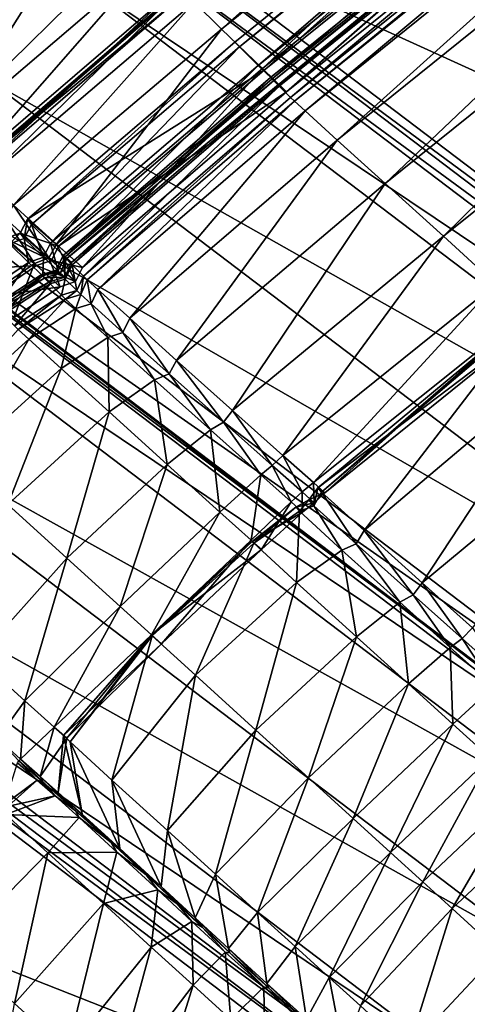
# Model space of a CAD drawing. Header units: millimetres. Extents: x 2387 to 13955, y -4964 to 364.
# Tile 472 of 656: x 6275.36 to 6281.02, y -2854.64 to -2842.18. Entities that reach past the tile are written whole.
import ezdxf

# ---------------------------------------------------------------- set-up
doc = ezdxf.new("R2010")
doc.units = ezdxf.units.MM
doc.header["$MEASUREMENT"] = 0
doc.layers.add('Predefinito', color=7, linetype='Continuous', true_color=0x000000)

msp = doc.modelspace()

# ---------------------------------------------------------------- linework, layer by layer
at = {"layer": 'Predefinito'}
for points in [[(6268.627, -2833.166, 485.843), (6276.259, -2840.677, 440.65), (6273.631, -2842.929, 440.699)], [(6277.911, -2842.297, 427.698), (6277.562, -2841.957, 430.067), (6285.37, -2835.675, 430.056)], [(6285.37, -2835.675, 430.056), (6285.699, -2836.034, 427.674), (6277.911, -2842.297, 427.698)], [(6278.428, -2842.797, 426.894), (6277.911, -2842.297, 427.698), (6285.699, -2836.034, 427.674)], [(6285.699, -2836.034, 427.674), (6286.147, -2836.584, 426.874), (6278.428, -2842.797, 426.894)], [(6278.137, -2842.523, 423.29), (6278.08, -2842.464, 425.707), (6285.865, -2836.197, 425.722)], [(6285.865, -2836.197, 425.722), (6278.08, -2842.464, 425.707), (6278.448, -2842.817, 426.656)], [(6285.865, -2836.197, 425.722), (6285.944, -2836.239, 423.292), (6278.137, -2842.523, 423.29)], [(6278.375, -2842.757, 420.883), (6278.137, -2842.523, 423.29), (6285.944, -2836.239, 423.292)], [(6285.944, -2836.239, 423.292), (6286.176, -2836.476, 420.871), (6278.375, -2842.757, 420.883)], [(6278.448, -2842.817, 426.656), (6286.165, -2836.601, 426.665), (6285.865, -2836.197, 425.722)], [(6278.549, -2842.927, 419.962), (6278.375, -2842.757, 420.883), (6286.176, -2836.476, 420.871)], [(6286.176, -2836.476, 420.871), (6286.335, -2836.655, 419.95), (6278.549, -2842.927, 419.962)], [(6278.734, -2843.092, 426.824), (6278.428, -2842.797, 426.894), (6286.147, -2836.584, 426.874)], [(6286.165, -2836.601, 426.665), (6278.448, -2842.817, 426.656), (6278.734, -2843.092, 426.824)], [(6278.641, -2843.021, 412.574), (6278.528, -2842.909, 417.722), (6286.327, -2836.625, 417.732)], [(6286.327, -2836.625, 417.732), (6278.528, -2842.909, 417.722), (6278.571, -2842.948, 419.576)], [(6278.571, -2842.948, 419.576), (6286.355, -2836.675, 419.581), (6286.327, -2836.625, 417.732)], [(6286.327, -2836.625, 417.732), (6286.445, -2836.733, 412.58), (6278.641, -2843.021, 412.574)], [(6286.147, -2836.584, 426.874), (6286.406, -2836.91, 426.817), (6278.734, -2843.092, 426.824)], [(6278.734, -2843.092, 426.824), (6286.406, -2836.91, 426.817), (6286.165, -2836.601, 426.665)], [(6278.626, -2843.001, 419.776), (6278.549, -2842.927, 419.962), (6286.335, -2836.655, 419.95)], [(6286.355, -2836.675, 419.581), (6278.571, -2842.948, 419.576), (6278.626, -2843.001, 419.776)], [(6286.335, -2836.655, 419.95), (6286.401, -2836.735, 419.772), (6278.626, -2843.001, 419.776)], [(6278.626, -2843.001, 419.776), (6286.401, -2836.735, 419.772), (6286.355, -2836.675, 419.581)], [(6278.784, -2843.163, 360.749), (6278.641, -2843.021, 412.574), (6286.445, -2836.733, 412.58)], [(6286.445, -2836.733, 412.58), (6286.587, -2836.874, 360.75), (6278.784, -2843.163, 360.749)], [(6278.832, -2843.21, 218.865), (6278.784, -2843.163, 360.749), (6286.587, -2836.874, 360.75)], [(6286.587, -2836.874, 360.75), (6286.635, -2836.921, 218.865), (6278.832, -2843.21, 218.865)], [(6286.635, -2836.921, 218.865), (6286.635, -2836.921, 77.86), (6278.832, -2843.21, 77.86)], [(6278.832, -2843.21, 77.86), (6278.832, -2843.21, 218.865), (6286.635, -2836.921, 218.865)], [(6278.968, -2843.333, 25.297), (6278.832, -2843.21, 28.672), (6286.635, -2836.921, 28.67)], [(6286.635, -2836.921, 77.86), (6286.635, -2836.921, 28.67), (6278.832, -2843.21, 28.672)], [(6278.832, -2843.21, 28.672), (6278.832, -2843.21, 77.86), (6286.635, -2836.921, 77.86)], [(6286.635, -2836.921, 28.67), (6286.771, -2837.044, 25.291), (6278.968, -2843.333, 25.297)], [(6279.374, -2843.702, 21.729), (6278.968, -2843.333, 25.297), (6286.771, -2837.044, 25.291)], [(6286.771, -2837.044, 25.291), (6287.179, -2837.415, 21.717), (6279.374, -2843.702, 21.729)], [(6279.981, -2844.252, 18.709), (6279.374, -2843.702, 21.729), (6287.179, -2837.415, 21.717)], [(6287.179, -2837.415, 21.717), (6287.79, -2837.97, 18.688), (6279.981, -2844.252, 18.709)], [(6280.719, -2844.92, 16.976), (6279.981, -2844.252, 18.709), (6287.79, -2837.97, 18.688)], [(6287.79, -2837.97, 18.688), (6288.537, -2838.649, 16.944), (6280.719, -2844.92, 16.976)], [(6281.383, -2845.524, 16.238), (6280.719, -2844.92, 16.976), (6288.537, -2838.649, 16.944)], [(6289.654, -2846.71, 730.443), (6279.752, -2839.063, 775.645), (6276.94, -2840.929, 775.593)], [(6279.752, -2839.063, 775.645), (6289.654, -2846.71, 730.443), (6297.591, -2841.509, 730.455)], [(6274.381, -2843.663, 435.667), (6273.631, -2842.929, 440.699), (6276.259, -2840.677, 440.65)], [(6276.259, -2840.677, 440.65), (6277.011, -2841.415, 435.609), (6274.381, -2843.663, 435.667)], [(6276.224, -2841.741, 775.645), (6275.257, -2841.01, 780.646), (6274.017, -2842.228, 780.667)], [(6286.641, -2848.49, 730.381), (6276.745, -2840.987, 775.558), (6276.659, -2841.17, 775.593)], [(6286.838, -2848.436, 730.406), (6276.94, -2840.929, 775.593), (6276.745, -2840.987, 775.558)], [(6276.745, -2840.987, 775.558), (6286.641, -2848.49, 730.381), (6286.838, -2848.436, 730.406)], [(6276.94, -2840.929, 775.593), (6286.838, -2848.436, 730.406), (6289.654, -2846.71, 730.443)], [(6286.557, -2848.677, 730.406), (6276.659, -2841.17, 775.593), (6276.224, -2841.741, 775.645)], [(6276.659, -2841.17, 775.593), (6286.557, -2848.677, 730.406), (6286.641, -2848.49, 730.381)], [(6274.74, -2844.007, 433.865), (6274.381, -2843.663, 435.667), (6277.011, -2841.415, 435.609)], [(6277.011, -2841.415, 435.609), (6277.362, -2841.759, 433.82), (6274.74, -2844.007, 433.865)], [(6274.017, -2842.228, 780.667), (6274.984, -2842.959, 775.663), (6276.224, -2841.741, 775.645)], [(6274.834, -2844.094, 433.663), (6274.74, -2844.007, 433.865), (6277.362, -2841.759, 433.82)], [(6277.362, -2841.759, 433.82), (6277.449, -2841.843, 433.643), (6274.834, -2844.094, 433.663)], [(6286.127, -2849.252, 730.443), (6276.224, -2841.741, 775.645), (6274.984, -2842.959, 775.663)], [(6276.224, -2841.741, 775.645), (6286.127, -2849.252, 730.443), (6286.557, -2848.677, 730.406)], [(6274.926, -2844.201, 430.099), (6274.765, -2844.043, 432.475), (6277.39, -2841.789, 432.485)], [(6277.405, -2841.802, 433.437), (6277.39, -2841.789, 432.485), (6274.765, -2844.043, 432.475)], [(6274.765, -2844.043, 432.475), (6274.789, -2844.056, 433.431), (6277.405, -2841.802, 433.437)], [(6277.449, -2841.843, 433.643), (6277.405, -2841.802, 433.437), (6274.789, -2844.056, 433.431)], [(6274.789, -2844.056, 433.431), (6274.834, -2844.094, 433.663), (6277.449, -2841.843, 433.643)], [(6277.39, -2841.789, 432.485), (6277.562, -2841.957, 430.067), (6274.926, -2844.201, 430.099)], [(6275.276, -2844.528, 427.769), (6274.926, -2844.201, 430.099), (6277.562, -2841.957, 430.067)], [(6277.562, -2841.957, 430.067), (6277.911, -2842.297, 427.698), (6275.276, -2844.528, 427.769)], [(6275.822, -2845.019, 426.951), (6275.276, -2844.528, 427.769), (6277.911, -2842.297, 427.698)], [(6277.911, -2842.297, 427.698), (6278.428, -2842.797, 426.894), (6275.822, -2845.019, 426.951)], [(6275.504, -2844.77, 423.284), (6275.453, -2844.705, 425.66), (6278.08, -2842.464, 425.707)], [(6278.448, -2842.817, 426.656), (6278.08, -2842.464, 425.707), (6275.453, -2844.705, 425.66)], [(6278.08, -2842.464, 425.707), (6278.137, -2842.523, 423.29), (6275.504, -2844.77, 423.284)], [(6275.746, -2845.007, 420.921), (6275.504, -2844.77, 423.284), (6278.137, -2842.523, 423.29)], [(6278.137, -2842.523, 423.29), (6278.375, -2842.757, 420.883), (6275.746, -2845.007, 420.921)], [(6275.453, -2844.705, 425.66), (6275.848, -2845.047, 426.627), (6278.448, -2842.817, 426.656)], [(6275.929, -2845.178, 419.997), (6275.746, -2845.007, 420.921), (6278.375, -2842.757, 420.883)], [(6276.15, -2845.313, 426.839), (6275.822, -2845.019, 426.951), (6278.428, -2842.797, 426.894)], [(6278.734, -2843.092, 426.824), (6278.448, -2842.817, 426.656), (6275.848, -2845.047, 426.627)], [(6278.375, -2842.757, 420.883), (6278.549, -2842.927, 419.962), (6275.929, -2845.178, 419.997)], [(6278.428, -2842.797, 426.894), (6278.734, -2843.092, 426.824), (6276.15, -2845.313, 426.839)], [(6284.888, -2850.473, 730.455), (6274.984, -2842.959, 775.663), (6273.534, -2843.933, 775.534)], [(6274.984, -2842.959, 775.663), (6284.888, -2850.473, 730.455), (6286.127, -2849.252, 730.443)], [(6276.018, -2845.28, 412.554), (6275.905, -2845.165, 417.692), (6278.528, -2842.909, 417.722)], [(6278.571, -2842.948, 419.576), (6278.528, -2842.909, 417.722), (6275.905, -2845.165, 417.692)], [(6275.905, -2845.165, 417.692), (6275.953, -2845.202, 419.56), (6278.571, -2842.948, 419.576)], [(6276.012, -2845.253, 419.786), (6275.929, -2845.178, 419.997), (6278.549, -2842.927, 419.962)], [(6278.626, -2843.001, 419.776), (6278.571, -2842.948, 419.576), (6275.953, -2845.202, 419.56)], [(6275.953, -2845.202, 419.56), (6276.012, -2845.253, 419.786), (6278.626, -2843.001, 419.776)], [(6278.549, -2842.927, 419.962), (6278.626, -2843.001, 419.776), (6276.012, -2845.253, 419.786)], [(6278.528, -2842.909, 417.722), (6278.641, -2843.021, 412.574), (6276.018, -2845.28, 412.554)], [(6275.848, -2845.047, 426.627), (6276.15, -2845.313, 426.839), (6278.734, -2843.092, 426.824)], [(6276.163, -2845.423, 360.746), (6276.018, -2845.28, 412.554), (6278.641, -2843.021, 412.574)], [(6278.641, -2843.021, 412.574), (6278.784, -2843.163, 360.749), (6276.163, -2845.423, 360.746)], [(6276.211, -2845.471, 218.867), (6276.163, -2845.423, 360.746), (6278.784, -2843.163, 360.749)], [(6278.784, -2843.163, 360.749), (6278.832, -2843.21, 218.865), (6276.211, -2845.471, 218.867)], [(6276.211, -2845.471, 77.862), (6276.211, -2845.471, 218.867), (6278.832, -2843.21, 218.865)], [(6278.832, -2843.21, 218.865), (6278.832, -2843.21, 77.86), (6276.211, -2845.471, 77.862)], [(6276.211, -2845.471, 28.679), (6276.211, -2845.471, 77.862), (6278.832, -2843.21, 77.86)], [(6278.832, -2843.21, 77.86), (6278.832, -2843.21, 28.672), (6276.211, -2845.471, 28.679)], [(6276.345, -2845.592, 25.314), (6276.211, -2845.471, 28.679), (6278.832, -2843.21, 28.672)], [(6278.832, -2843.21, 28.672), (6278.968, -2843.333, 25.297), (6276.345, -2845.592, 25.314)], [(6276.748, -2845.957, 21.767), (6276.345, -2845.592, 25.314), (6278.968, -2843.333, 25.297)], [(6278.968, -2843.333, 25.297), (6279.374, -2843.702, 21.729), (6276.748, -2845.957, 21.767)], [(6281.845, -2850.857, 729.908), (6272.017, -2843.41, 774.891), (6272.426, -2843.812, 775.148)], [(6282.319, -2851.236, 730.091), (6272.465, -2843.767, 775.148), (6272.017, -2843.41, 774.891)], [(6272.017, -2843.41, 774.891), (6281.845, -2850.857, 729.908), (6282.319, -2851.236, 730.091)], [(6277.342, -2846.493, 18.774), (6276.748, -2845.957, 21.767), (6279.374, -2843.702, 21.729)], [(6279.374, -2843.702, 21.729), (6279.981, -2844.252, 18.709), (6277.342, -2846.493, 18.774)], [(6282.279, -2851.28, 730.091), (6272.426, -2843.812, 775.148), (6272.722, -2844.852, 775.534)], [(6272.426, -2843.812, 775.148), (6282.279, -2851.28, 730.091), (6281.845, -2850.857, 729.908)], [(6272.465, -2843.767, 775.148), (6282.319, -2851.236, 730.091), (6283.425, -2851.435, 730.364)], [(6283.425, -2851.435, 730.364), (6273.534, -2843.933, 775.534), (6272.465, -2843.767, 775.148)], [(6273.534, -2843.933, 775.534), (6283.425, -2851.435, 730.364), (6284.888, -2850.473, 730.455)], [(6278.05, -2847.126, 17.072), (6277.342, -2846.493, 18.774), (6279.981, -2844.252, 18.709)], [(6279.981, -2844.252, 18.709), (6280.719, -2844.92, 16.976), (6278.05, -2847.126, 17.072)], [(6275.726, -2845.193, 426.989), (6275.176, -2844.696, 427.817), (6275.276, -2844.528, 427.769)], [(6275.276, -2844.528, 427.769), (6275.822, -2845.019, 426.951), (6275.726, -2845.193, 426.989)], [(6275.541, -2845.264, 426.951), (6274.996, -2844.772, 427.769), (6275.176, -2844.696, 427.817)], [(6275.176, -2844.696, 427.817), (6275.726, -2845.193, 426.989), (6275.541, -2845.264, 426.951)], [(6275.41, -2844.946, 423.279), (6275.36, -2844.88, 425.63), (6275.453, -2844.705, 425.66)], [(6275.848, -2845.047, 426.627), (6275.453, -2844.705, 425.66), (6275.36, -2844.88, 425.63)], [(6275.453, -2844.705, 425.66), (6275.504, -2844.77, 423.284), (6275.41, -2844.946, 423.279)], [(6282.613, -2852.354, 730.364), (6272.722, -2844.852, 775.534), (6271.934, -2846.411, 775.663)], [(6272.722, -2844.852, 775.534), (6282.613, -2852.354, 730.364), (6282.279, -2851.28, 730.091)], [(6274.996, -2844.772, 427.769), (6275.541, -2845.264, 426.951), (6274.96, -2845.666, 426.894)], [(6275.655, -2845.185, 420.946), (6275.41, -2844.946, 423.279), (6275.504, -2844.77, 423.284)], [(6275.504, -2844.77, 423.284), (6275.746, -2845.007, 420.921), (6275.655, -2845.185, 420.946)], [(6275.568, -2845.291, 426.627), (6275.173, -2844.949, 425.66), (6274.59, -2845.349, 425.707)], [(6275.224, -2845.014, 423.284), (6275.173, -2844.949, 425.66), (6275.36, -2844.88, 425.63)], [(6275.757, -2845.226, 426.607), (6275.36, -2844.88, 425.63), (6275.173, -2844.949, 425.66)], [(6275.173, -2844.949, 425.66), (6275.568, -2845.291, 426.627), (6275.757, -2845.226, 426.607)], [(6275.36, -2844.88, 425.63), (6275.41, -2844.946, 423.279), (6275.224, -2845.014, 423.284)], [(6275.467, -2845.25, 420.921), (6275.224, -2845.014, 423.284), (6275.41, -2844.946, 423.279)], [(6275.36, -2844.88, 425.63), (6275.757, -2845.226, 426.607), (6275.848, -2845.047, 426.627)], [(6275.41, -2844.946, 423.279), (6275.655, -2845.185, 420.946), (6275.467, -2845.25, 420.921)], [(6278.688, -2847.695, 16.345), (6278.05, -2847.126, 17.072), (6280.719, -2844.92, 16.976)], [(6280.719, -2844.92, 16.976), (6281.383, -2845.524, 16.238), (6278.688, -2847.695, 16.345)], [(6275.224, -2845.014, 423.284), (6275.467, -2845.25, 420.921), (6274.88, -2845.647, 420.883)], [(6275.841, -2845.359, 420.021), (6275.655, -2845.185, 420.946), (6275.746, -2845.007, 420.921)], [(6276.06, -2845.494, 426.848), (6275.726, -2845.193, 426.989), (6275.822, -2845.019, 426.951)], [(6275.746, -2845.007, 420.921), (6275.929, -2845.178, 419.997), (6275.841, -2845.359, 420.021)], [(6276.15, -2845.313, 426.839), (6275.848, -2845.047, 426.627), (6275.757, -2845.226, 426.607)], [(6275.822, -2845.019, 426.951), (6276.15, -2845.313, 426.839), (6276.06, -2845.494, 426.848)], [(6275.649, -2845.421, 419.997), (6275.467, -2845.25, 420.921), (6275.655, -2845.185, 420.946)], [(6275.869, -2845.558, 426.839), (6275.541, -2845.264, 426.951), (6275.726, -2845.193, 426.989)], [(6276.06, -2845.494, 426.848), (6275.757, -2845.226, 426.607), (6275.568, -2845.291, 426.627)], [(6275.655, -2845.185, 420.946), (6275.841, -2845.359, 420.021), (6275.649, -2845.421, 419.997)], [(6275.726, -2845.193, 426.989), (6276.06, -2845.494, 426.848), (6275.869, -2845.558, 426.839)], [(6275.757, -2845.226, 426.607), (6276.06, -2845.494, 426.848), (6276.15, -2845.313, 426.839)], [(6275.932, -2845.463, 412.541), (6275.818, -2845.347, 417.671), (6275.905, -2845.165, 417.692)], [(6275.953, -2845.202, 419.56), (6275.905, -2845.165, 417.692), (6275.818, -2845.347, 417.671)], [(6275.818, -2845.347, 417.671), (6275.867, -2845.385, 419.549), (6275.953, -2845.202, 419.56)], [(6275.925, -2845.436, 419.793), (6275.841, -2845.359, 420.021), (6275.929, -2845.178, 419.997)], [(6276.012, -2845.253, 419.786), (6275.953, -2845.202, 419.56), (6275.867, -2845.385, 419.549)], [(6275.905, -2845.165, 417.692), (6276.018, -2845.28, 412.554), (6275.932, -2845.463, 412.541)], [(6275.929, -2845.178, 419.997), (6276.012, -2845.253, 419.786), (6275.925, -2845.436, 419.793)], [(6274.59, -2845.349, 425.707), (6274.98, -2845.686, 426.657), (6275.568, -2845.291, 426.627)], [(6275.059, -2845.813, 419.962), (6274.88, -2845.647, 420.883), (6275.467, -2845.25, 420.921)], [(6275.279, -2845.95, 426.824), (6274.96, -2845.666, 426.894), (6275.541, -2845.264, 426.951)], [(6275.869, -2845.558, 426.839), (6275.568, -2845.291, 426.627), (6274.98, -2845.686, 426.657)], [(6275.467, -2845.25, 420.921), (6275.649, -2845.421, 419.997), (6275.059, -2845.813, 419.962)], [(6275.541, -2845.264, 426.951), (6275.869, -2845.558, 426.839), (6275.279, -2845.95, 426.824)], [(6275.568, -2845.291, 426.627), (6275.869, -2845.558, 426.839), (6276.06, -2845.494, 426.848)], [(6275.739, -2845.523, 412.554), (6275.626, -2845.408, 417.692), (6275.818, -2845.347, 417.671)], [(6275.867, -2845.385, 419.549), (6275.818, -2845.347, 417.671), (6275.626, -2845.408, 417.692)], [(6275.732, -2845.497, 419.786), (6275.649, -2845.421, 419.997), (6275.841, -2845.359, 420.021)], [(6275.841, -2845.359, 420.021), (6275.925, -2845.436, 419.793), (6275.732, -2845.497, 419.786)], [(6275.818, -2845.347, 417.671), (6275.932, -2845.463, 412.541), (6275.739, -2845.523, 412.554)], [(6275.867, -2845.385, 419.549), (6275.925, -2845.436, 419.793), (6276.012, -2845.253, 419.786)], [(6276.078, -2845.607, 360.744), (6275.932, -2845.463, 412.541), (6276.018, -2845.28, 412.554)], [(6276.018, -2845.28, 412.554), (6276.163, -2845.423, 360.746), (6276.078, -2845.607, 360.744)], [(6275.146, -2845.911, 412.574), (6275.034, -2845.798, 417.722), (6275.626, -2845.408, 417.692)], [(6275.674, -2845.446, 419.56), (6275.626, -2845.408, 417.692), (6275.034, -2845.798, 417.722)], [(6275.034, -2845.798, 417.722), (6275.08, -2845.834, 419.576), (6275.674, -2845.446, 419.56)], [(6275.138, -2845.884, 419.776), (6275.059, -2845.813, 419.962), (6275.649, -2845.421, 419.997)], [(6275.732, -2845.497, 419.786), (6275.674, -2845.446, 419.56), (6275.08, -2845.834, 419.576)], [(6275.08, -2845.834, 419.576), (6275.138, -2845.884, 419.776), (6275.732, -2845.497, 419.786)], [(6275.649, -2845.421, 419.997), (6275.732, -2845.497, 419.786), (6275.138, -2845.884, 419.776)], [(6275.626, -2845.408, 417.692), (6275.739, -2845.523, 412.554), (6275.146, -2845.911, 412.574)], [(6275.626, -2845.408, 417.692), (6275.674, -2845.446, 419.56), (6275.867, -2845.385, 419.549)], [(6275.925, -2845.436, 419.793), (6275.867, -2845.385, 419.549), (6275.674, -2845.446, 419.56)], [(6275.674, -2845.446, 419.56), (6275.732, -2845.497, 419.786), (6275.925, -2845.436, 419.793)], [(6275.884, -2845.666, 360.746), (6275.739, -2845.523, 412.554), (6275.932, -2845.463, 412.541)], [(6275.932, -2845.463, 412.541), (6276.078, -2845.607, 360.744), (6275.884, -2845.666, 360.746)], [(6276.127, -2845.656, 218.868), (6276.078, -2845.607, 360.744), (6276.163, -2845.423, 360.746)], [(6276.163, -2845.423, 360.746), (6276.211, -2845.471, 218.867), (6276.127, -2845.656, 218.868)], [(6276.211, -2845.471, 218.867), (6276.211, -2845.471, 77.862), (6276.127, -2845.656, 77.864)], [(6276.127, -2845.656, 77.864), (6276.127, -2845.656, 218.868), (6276.211, -2845.471, 218.867)], [(6276.26, -2845.776, 25.326), (6276.127, -2845.655, 28.683), (6276.211, -2845.471, 28.679)], [(6276.211, -2845.471, 77.862), (6276.211, -2845.471, 28.679), (6276.127, -2845.655, 28.683)], [(6276.127, -2845.655, 28.683), (6276.127, -2845.656, 77.864), (6276.211, -2845.471, 77.862)], [(6276.211, -2845.471, 28.679), (6276.345, -2845.592, 25.314), (6276.26, -2845.776, 25.326)], [(6274.98, -2845.686, 426.657), (6275.279, -2845.95, 426.824), (6275.869, -2845.558, 426.839)], [(6275.289, -2846.053, 360.749), (6275.146, -2845.911, 412.574), (6275.739, -2845.523, 412.554)], [(6275.739, -2845.523, 412.554), (6275.884, -2845.666, 360.746), (6275.289, -2846.053, 360.749)], [(6275.933, -2845.714, 218.867), (6275.884, -2845.666, 360.746), (6276.078, -2845.607, 360.744)], [(6276.078, -2845.607, 360.744), (6276.127, -2845.656, 218.868), (6275.933, -2845.714, 218.867)], [(6276.66, -2846.138, 21.791), (6276.26, -2845.776, 25.326), (6276.345, -2845.592, 25.314)], [(6276.345, -2845.592, 25.314), (6276.748, -2845.957, 21.767), (6276.66, -2846.138, 21.791)], [(6279.073, -2848.037, 16.271), (6278.688, -2847.695, 16.345), (6281.383, -2845.524, 16.238)], [(6281.383, -2845.524, 16.238), (6281.768, -2845.885, 16.204), (6279.073, -2848.037, 16.271)], [(6275.337, -2846.1, 218.865), (6275.289, -2846.053, 360.749), (6275.884, -2845.666, 360.746)], [(6275.884, -2845.666, 360.746), (6275.933, -2845.714, 218.867), (6275.337, -2846.1, 218.865)], [(6275.472, -2846.223, 25.297), (6275.337, -2846.1, 28.672), (6275.933, -2845.714, 28.679)], [(6275.933, -2845.714, 77.862), (6275.933, -2845.714, 28.679), (6275.337, -2846.1, 28.672)], [(6275.337, -2846.1, 28.672), (6275.337, -2846.1, 77.86), (6275.933, -2845.714, 77.862)], [(6275.933, -2845.714, 218.867), (6275.933, -2845.714, 77.862), (6275.337, -2846.1, 77.86)], [(6275.337, -2846.1, 77.86), (6275.337, -2846.1, 218.865), (6275.933, -2845.714, 218.867)], [(6275.933, -2845.714, 28.679), (6276.067, -2845.835, 25.314), (6275.472, -2846.223, 25.297)], [(6276.127, -2845.656, 77.864), (6276.127, -2845.655, 28.683), (6275.933, -2845.714, 28.679)], [(6276.067, -2845.835, 25.314), (6275.933, -2845.714, 28.679), (6276.127, -2845.655, 28.683)], [(6275.933, -2845.714, 28.679), (6275.933, -2845.714, 77.862), (6276.127, -2845.656, 77.864)], [(6275.933, -2845.714, 77.862), (6275.933, -2845.714, 218.867), (6276.127, -2845.656, 218.868)], [(6276.127, -2845.656, 218.868), (6276.127, -2845.656, 77.864), (6275.933, -2845.714, 77.862)], [(6276.127, -2845.655, 28.683), (6276.26, -2845.776, 25.326), (6276.067, -2845.835, 25.314)], [(6275.879, -2846.592, 21.729), (6275.472, -2846.223, 25.297), (6276.067, -2845.835, 25.314)], [(6276.067, -2845.835, 25.314), (6276.469, -2846.2, 21.767), (6275.879, -2846.592, 21.729)], [(6276.469, -2846.2, 21.767), (6276.067, -2845.835, 25.314), (6276.26, -2845.776, 25.326)], [(6276.26, -2845.776, 25.326), (6276.66, -2846.138, 21.791), (6276.469, -2846.2, 21.767)], [(6277.245, -2846.663, 18.816), (6276.66, -2846.138, 21.791), (6276.748, -2845.957, 21.767)], [(6276.748, -2845.957, 21.767), (6277.342, -2846.493, 18.774), (6277.245, -2846.663, 18.816)], [(6279.216, -2848.168, 16.376), (6279.073, -2848.037, 16.271), (6281.768, -2845.885, 16.204)], [(6281.895, -2846.009, 16.358), (6281.783, -2845.902, 16.182), (6279.13, -2848.103, 16.183)], [(6279.176, -2848.157, 15.671), (6279.13, -2848.103, 16.183), (6281.783, -2845.902, 16.182)], [(6281.783, -2845.902, 16.182), (6281.81, -2845.917, 15.657), (6279.176, -2848.157, 15.671)], [(6279.714, -2848.646, 14.817), (6279.176, -2848.157, 15.671), (6281.81, -2845.917, 15.657)], [(6281.768, -2845.885, 16.204), (6281.895, -2846.009, 16.358), (6279.216, -2848.168, 16.376)], [(6281.81, -2845.917, 15.657), (6282.358, -2846.411, 14.76), (6279.714, -2848.646, 14.817)], [(6275.337, -2846.1, 28.672), (6275.472, -2846.223, 25.297), (6274.184, -2847.388, 25.291)], [(6279.13, -2848.103, 16.183), (6279.216, -2848.168, 16.376), (6281.895, -2846.009, 16.358)], [(6274.591, -2847.759, 21.717), (6274.184, -2847.388, 25.291), (6275.472, -2846.223, 25.297)], [(6275.472, -2846.223, 25.297), (6275.879, -2846.592, 21.729), (6274.591, -2847.759, 21.717)], [(6276.486, -2847.142, 18.709), (6275.879, -2846.592, 21.729), (6276.469, -2846.2, 21.767)], [(6277.063, -2846.736, 18.774), (6276.469, -2846.2, 21.767), (6276.66, -2846.138, 21.791)], [(6276.469, -2846.2, 21.767), (6277.063, -2846.736, 18.774), (6276.486, -2847.142, 18.709)], [(6276.66, -2846.138, 21.791), (6277.245, -2846.663, 18.816), (6277.063, -2846.736, 18.774)], [(6281.838, -2853.925, 730.456), (6271.934, -2846.411, 775.663), (6270.878, -2847.792, 775.645)], [(6271.934, -2846.411, 775.663), (6281.838, -2853.925, 730.456), (6282.613, -2852.354, 730.364)], [(6277.933, -2847.274, 17.137), (6277.245, -2846.663, 18.816), (6277.342, -2846.493, 18.774)], [(6277.342, -2846.493, 18.774), (6278.05, -2847.126, 17.072), (6277.933, -2847.274, 17.137)], [(6280.45, -2849.307, 14.011), (6279.714, -2848.646, 14.817), (6282.358, -2846.411, 14.76)], [(6282.358, -2846.411, 14.76), (6283.115, -2847.096, 13.908), (6280.45, -2849.307, 14.011)], [(6275.203, -2848.315, 18.688), (6274.591, -2847.759, 21.717), (6275.879, -2846.592, 21.729)], [(6275.879, -2846.592, 21.729), (6276.486, -2847.142, 18.709), (6275.203, -2848.315, 18.688)], [(6277.223, -2847.81, 16.976), (6276.486, -2847.142, 18.709), (6277.063, -2846.736, 18.774)], [(6277.771, -2847.37, 17.072), (6277.063, -2846.736, 18.774), (6277.245, -2846.663, 18.816)], [(6277.063, -2846.736, 18.774), (6277.771, -2847.37, 17.072), (6277.223, -2847.81, 16.976)], [(6277.245, -2846.663, 18.816), (6277.933, -2847.274, 17.137), (6277.771, -2847.37, 17.072)], [(6281.086, -2849.878, 13.638), (6280.45, -2849.307, 14.011), (6283.115, -2847.096, 13.908)], [(6275.95, -2848.994, 16.944), (6275.203, -2848.315, 18.688), (6276.486, -2847.142, 18.709)], [(6276.486, -2847.142, 18.709), (6277.223, -2847.81, 16.976), (6275.95, -2848.994, 16.944)], [(6278.552, -2847.822, 16.415), (6277.933, -2847.274, 17.137), (6278.05, -2847.126, 17.072)], [(6278.05, -2847.126, 17.072), (6278.688, -2847.695, 16.345), (6278.552, -2847.822, 16.415)], [(6278.408, -2847.939, 16.345), (6277.771, -2847.37, 17.072), (6277.933, -2847.274, 17.137)], [(6277.933, -2847.274, 17.137), (6278.552, -2847.822, 16.415), (6278.408, -2847.939, 16.345)], [(6277.889, -2848.412, 16.238), (6277.223, -2847.81, 16.976), (6277.771, -2847.37, 17.072)], [(6277.771, -2847.37, 17.072), (6278.408, -2847.939, 16.345), (6277.889, -2848.412, 16.238)], [(6278.93, -2848.156, 16.315), (6278.552, -2847.822, 16.415), (6278.688, -2847.695, 16.345)], [(6278.688, -2847.695, 16.345), (6279.073, -2848.037, 16.271), (6278.93, -2848.156, 16.315)], [(6280.78, -2855.304, 730.443), (6270.878, -2847.792, 775.645), (6270.365, -2848.294, 775.592)], [(6270.878, -2847.792, 775.645), (6280.78, -2855.304, 730.443), (6281.838, -2853.925, 730.456)], [(6276.626, -2849.607, 16.203), (6275.95, -2848.994, 16.944), (6277.223, -2847.81, 16.976)], [(6277.223, -2847.81, 16.976), (6277.889, -2848.412, 16.238), (6276.626, -2849.607, 16.203)], [(6278.793, -2848.281, 16.271), (6278.408, -2847.939, 16.345), (6278.552, -2847.822, 16.415)], [(6278.552, -2847.822, 16.415), (6278.93, -2848.156, 16.315), (6278.793, -2848.281, 16.271)], [(6278.283, -2848.765, 16.206), (6277.889, -2848.412, 16.238), (6278.408, -2847.939, 16.345)], [(6278.408, -2847.939, 16.345), (6278.793, -2848.281, 16.271), (6278.283, -2848.765, 16.206)], [(6279.081, -2848.295, 16.387), (6278.93, -2848.156, 16.315), (6279.073, -2848.037, 16.271)], [(6279.08, -2848.33, 15.68), (6279.016, -2848.255, 16.183), (6279.13, -2848.103, 16.183)], [(6279.216, -2848.168, 16.376), (6279.13, -2848.103, 16.183), (6279.016, -2848.255, 16.183)], [(6279.073, -2848.037, 16.271), (6279.216, -2848.168, 16.376), (6279.081, -2848.295, 16.387)], [(6279.13, -2848.103, 16.183), (6279.176, -2848.157, 15.671), (6279.08, -2848.33, 15.68)], [(6278.936, -2848.411, 16.376), (6278.793, -2848.281, 16.271), (6278.93, -2848.156, 16.315)], [(6278.93, -2848.156, 16.315), (6279.081, -2848.295, 16.387), (6278.936, -2848.411, 16.376)], [(6279.016, -2848.255, 16.183), (6279.081, -2848.295, 16.387), (6279.216, -2848.168, 16.376)], [(6279.614, -2848.814, 14.856), (6279.08, -2848.33, 15.68), (6279.176, -2848.157, 15.671)], [(6279.176, -2848.157, 15.671), (6279.714, -2848.646, 14.817), (6279.614, -2848.814, 14.856)], [(6280.262, -2855.802, 730.405), (6270.365, -2848.294, 775.592), (6270.194, -2848.402, 775.557)], [(6270.365, -2848.294, 775.592), (6280.262, -2855.802, 730.405), (6280.78, -2855.304, 730.443)], [(6275.203, -2848.315, 18.688), (6275.95, -2848.994, 16.944), (6274.823, -2850.258, 17.178)], [(6278.416, -2848.883, 16.36), (6278.283, -2848.765, 16.206), (6278.793, -2848.281, 16.271)], [(6278.317, -2848.806, 15.657), (6278.298, -2848.782, 16.184), (6278.85, -2848.347, 16.183)], [(6278.936, -2848.411, 16.376), (6278.85, -2848.347, 16.183), (6278.298, -2848.782, 16.184)], [(6278.85, -2848.347, 16.183), (6278.896, -2848.401, 15.671), (6278.317, -2848.806, 15.657)], [(6278.793, -2848.281, 16.271), (6278.936, -2848.411, 16.376), (6278.416, -2848.883, 16.36)], [(6279.081, -2848.295, 16.387), (6279.016, -2848.255, 16.183), (6278.85, -2848.347, 16.183)], [(6278.896, -2848.401, 15.671), (6278.85, -2848.347, 16.183), (6279.016, -2848.255, 16.183)], [(6278.85, -2848.347, 16.183), (6278.936, -2848.411, 16.376), (6279.081, -2848.295, 16.387)], [(6279.016, -2848.255, 16.183), (6279.08, -2848.33, 15.68), (6278.896, -2848.401, 15.671)], [(6279.434, -2848.891, 14.817), (6278.896, -2848.401, 15.671), (6279.08, -2848.33, 15.68)], [(6279.08, -2848.33, 15.68), (6279.614, -2848.814, 14.856), (6279.434, -2848.891, 14.817)], [(6280.087, -2855.908, 730.38), (6270.194, -2848.402, 775.557), (6270.161, -2848.602, 775.592)], [(6270.194, -2848.402, 775.557), (6280.087, -2855.908, 730.38), (6280.262, -2855.802, 730.405)], [(6277.023, -2849.963, 16.184), (6276.626, -2849.607, 16.203), (6277.889, -2848.412, 16.238)], [(6277.889, -2848.412, 16.238), (6278.283, -2848.765, 16.206), (6277.023, -2849.963, 16.184)], [(6278.298, -2848.782, 16.184), (6278.416, -2848.883, 16.36), (6278.936, -2848.411, 16.376)], [(6278.861, -2849.302, 14.76), (6278.317, -2848.806, 15.657), (6278.896, -2848.401, 15.671)], [(6278.896, -2848.401, 15.671), (6279.434, -2848.891, 14.817), (6278.861, -2849.302, 14.76)], [(6280.058, -2856.111, 730.405), (6270.161, -2848.602, 775.592), (6268.707, -2851.64, 775.645)], [(6270.161, -2848.602, 775.592), (6280.058, -2856.111, 730.405), (6280.087, -2855.908, 730.38)], [(6280.334, -2849.458, 14.079), (6279.614, -2848.814, 14.856), (6279.714, -2848.646, 14.817)], [(6279.714, -2848.646, 14.817), (6280.45, -2849.307, 14.011), (6280.334, -2849.458, 14.079)], [(6277.152, -2850.077, 16.355), (6277.023, -2849.963, 16.184), (6278.283, -2848.765, 16.206)], [(6278.416, -2848.883, 16.36), (6278.298, -2848.782, 16.184), (6277.023, -2849.963, 16.184)], [(6277.033, -2849.977, 15.652), (6277.023, -2849.963, 16.184), (6278.298, -2848.782, 16.184)], [(6278.298, -2848.782, 16.184), (6278.317, -2848.806, 15.657), (6277.033, -2849.977, 15.652)], [(6277.58, -2850.476, 14.741), (6277.033, -2849.977, 15.652), (6278.317, -2848.806, 15.657)], [(6278.283, -2848.765, 16.206), (6278.416, -2848.883, 16.36), (6277.152, -2850.077, 16.355)], [(6278.317, -2848.806, 15.657), (6278.861, -2849.302, 14.76), (6277.58, -2850.476, 14.741)], [(6280.169, -2849.552, 14.011), (6279.434, -2848.891, 14.817), (6279.614, -2848.814, 14.856)], [(6279.614, -2848.814, 14.856), (6280.334, -2849.458, 14.079), (6280.169, -2849.552, 14.011)], [(6277.023, -2849.963, 16.184), (6277.152, -2850.077, 16.355), (6278.416, -2848.883, 16.36)], [(6279.619, -2849.989, 13.908), (6278.861, -2849.302, 14.76), (6279.434, -2848.891, 14.817)], [(6279.434, -2848.891, 14.817), (6280.169, -2849.552, 14.011), (6279.619, -2849.989, 13.908)], [(6275.42, -2850.801, 16.46), (6274.823, -2850.258, 17.178), (6275.95, -2848.994, 16.944)], [(6275.95, -2848.994, 16.944), (6276.626, -2849.607, 16.203), (6275.42, -2850.801, 16.46)], [(6278.345, -2851.171, 13.873), (6277.58, -2850.476, 14.741), (6278.861, -2849.302, 14.76)], [(6278.861, -2849.302, 14.76), (6279.619, -2849.989, 13.908), (6278.345, -2851.171, 13.873)], [(6280.956, -2850.013, 13.72), (6280.334, -2849.458, 14.079), (6280.45, -2849.307, 14.011)], [(6280.45, -2849.307, 14.011), (6281.086, -2849.878, 13.638), (6280.956, -2850.013, 13.72)], [(6280.806, -2850.123, 13.638), (6280.169, -2849.552, 14.011), (6280.334, -2849.458, 14.079)], [(6280.334, -2849.458, 14.079), (6280.956, -2850.013, 13.72), (6280.806, -2850.123, 13.638)], [(6275.791, -2851.134, 16.344), (6275.42, -2850.801, 16.46), (6276.626, -2849.607, 16.203)], [(6276.626, -2849.607, 16.203), (6277.023, -2849.963, 16.184), (6275.791, -2851.134, 16.344)], [(6280.276, -2850.584, 13.515), (6279.619, -2849.989, 13.908), (6280.169, -2849.552, 14.011)], [(6280.169, -2849.552, 14.011), (6280.806, -2850.123, 13.638), (6280.276, -2850.584, 13.515)], [(6275.95, -2851.274, 16.396), (6275.791, -2851.134, 16.344), (6277.023, -2849.963, 16.184)], [(6275.994, -2851.319, 15.687), (6275.91, -2851.239, 16.184), (6277.023, -2849.963, 16.184)], [(6277.152, -2850.077, 16.355), (6277.023, -2849.963, 16.184), (6275.91, -2851.239, 16.184)], [(6277.023, -2849.963, 16.184), (6277.152, -2850.077, 16.355), (6275.95, -2851.274, 16.396)], [(6277.023, -2849.963, 16.184), (6277.033, -2849.977, 15.652), (6275.994, -2851.319, 15.687)], [(6276.523, -2851.802, 14.881), (6275.994, -2851.319, 15.687), (6277.033, -2849.977, 15.652)], [(6277.033, -2849.977, 15.652), (6277.58, -2850.476, 14.741), (6276.523, -2851.802, 14.881)], [(6281.497, -2850.497, 13.637), (6280.956, -2850.013, 13.72), (6281.086, -2849.878, 13.638)], [(6275.91, -2851.239, 16.184), (6275.95, -2851.274, 16.396), (6277.152, -2850.077, 16.355)], [(6279.01, -2851.775, 13.473), (6278.345, -2851.171, 13.873), (6279.619, -2849.989, 13.908)], [(6279.619, -2849.989, 13.908), (6280.276, -2850.584, 13.515), (6279.01, -2851.775, 13.473)], [(6281.355, -2850.617, 13.551), (6280.806, -2850.123, 13.638), (6280.956, -2850.013, 13.72)], [(6280.956, -2850.013, 13.72), (6281.497, -2850.497, 13.637), (6281.355, -2850.617, 13.551)], [(6280.838, -2851.094, 13.422), (6280.276, -2850.584, 13.515), (6280.806, -2850.123, 13.638)], [(6280.806, -2850.123, 13.638), (6281.355, -2850.617, 13.551), (6280.838, -2851.094, 13.422)], [(6274.823, -2850.258, 17.178), (6275.42, -2850.801, 16.46), (6275.075, -2851.276, 17.232)], [(6277.227, -2852.443, 14.123), (6276.523, -2851.802, 14.881), (6277.58, -2850.476, 14.741)], [(6277.58, -2850.476, 14.741), (6278.345, -2851.171, 13.873), (6277.227, -2852.443, 14.123)], [(6279.577, -2852.29, 13.379), (6279.01, -2851.775, 13.473), (6280.276, -2850.584, 13.515)], [(6280.276, -2850.584, 13.515), (6280.838, -2851.094, 13.422), (6279.577, -2852.29, 13.379)], [(6281.311, -2851.523, 13.471), (6280.838, -2851.094, 13.422), (6281.355, -2850.617, 13.551)], [(6275.367, -2851.539, 16.82), (6275.075, -2851.276, 17.232), (6275.42, -2850.801, 16.46)], [(6275.42, -2850.801, 16.46), (6275.791, -2851.134, 16.344), (6275.367, -2851.539, 16.82)], [(6280.049, -2852.719, 13.427), (6279.577, -2852.29, 13.379), (6280.838, -2851.094, 13.422)], [(6280.838, -2851.094, 13.422), (6281.311, -2851.523, 13.471), (6280.049, -2852.719, 13.427)], [(6275.614, -2851.757, 16.515), (6275.367, -2851.539, 16.82), (6275.791, -2851.134, 16.344)], [(6275.791, -2851.134, 16.344), (6275.95, -2851.274, 16.396), (6275.614, -2851.757, 16.515)], [(6277.834, -2852.996, 13.772), (6277.227, -2852.443, 14.123), (6278.345, -2851.171, 13.873)], [(6278.345, -2851.171, 13.873), (6279.01, -2851.775, 13.473), (6277.834, -2852.996, 13.772)], [(6275.075, -2851.276, 17.232), (6275.367, -2851.539, 16.82), (6275.346, -2851.561, 17.138)], [(6275.842, -2851.959, 16.184), (6275.614, -2851.757, 16.515), (6275.95, -2851.274, 16.396)], [(6275.95, -2851.274, 16.396), (6275.91, -2851.239, 16.184), (6275.842, -2851.959, 16.184)], [(6276.147, -2852.233, 15.791), (6275.842, -2851.959, 16.184), (6275.91, -2851.239, 16.184)], [(6275.91, -2851.239, 16.184), (6275.994, -2851.319, 15.687), (6276.147, -2852.233, 15.791)], [(6276.624, -2852.67, 15.3), (6276.147, -2852.233, 15.791), (6275.994, -2851.319, 15.687)], [(6275.994, -2851.319, 15.687), (6276.523, -2851.802, 14.881), (6276.624, -2852.67, 15.3)], [(6275.327, -2851.584, 16.82), (6275.575, -2851.802, 16.515), (6275.137, -2852.195, 16.396)], [(6275.575, -2851.802, 16.515), (6275.327, -2851.584, 16.82), (6275.346, -2851.561, 17.138)], [(6275.653, -2851.831, 16.594), (6275.346, -2851.561, 17.138), (6275.367, -2851.539, 16.82)], [(6275.346, -2851.561, 17.138), (6275.653, -2851.831, 16.594), (6275.575, -2851.802, 16.515)], [(6275.367, -2851.539, 16.82), (6275.614, -2851.757, 16.515), (6275.653, -2851.831, 16.594)], [(6280.457, -2853.09, 13.434), (6280.049, -2852.719, 13.427), (6281.311, -2851.523, 13.471)], [(6281.311, -2851.523, 13.471), (6281.722, -2851.898, 13.477), (6280.457, -2853.09, 13.434)], [(6274.858, -2867.775, 730.455), (6278.779, -2859.152, 730.443), (6268.707, -2851.64, 775.645)], [(6268.707, -2851.64, 775.645), (6278.779, -2859.152, 730.443), (6280.058, -2856.111, 730.405)], [(6275.575, -2851.802, 16.515), (6275.803, -2852.004, 16.184), (6275.097, -2852.16, 16.184)], [(6275.097, -2852.16, 16.184), (6275.137, -2852.195, 16.396), (6275.575, -2851.802, 16.515)], [(6275.803, -2852.004, 16.184), (6275.575, -2851.802, 16.515), (6275.653, -2851.831, 16.594)], [(6275.614, -2851.757, 16.515), (6275.842, -2851.959, 16.184), (6276.06, -2852.191, 16.183)], [(6276.06, -2852.191, 16.183), (6275.653, -2851.831, 16.594), (6275.614, -2851.757, 16.515)], [(6275.653, -2851.831, 16.594), (6276.06, -2852.191, 16.183), (6275.803, -2852.004, 16.184)], [(6277.144, -2853.149, 14.872), (6276.624, -2852.67, 15.3), (6276.523, -2851.802, 14.881)], [(6276.523, -2851.802, 14.881), (6277.227, -2852.443, 14.123), (6277.144, -2853.149, 14.872)], [(6278.365, -2853.48, 13.691), (6277.834, -2852.996, 13.772), (6279.01, -2851.775, 13.473)], [(6279.01, -2851.775, 13.473), (6279.577, -2852.29, 13.379), (6278.365, -2853.48, 13.691)], [(6275.842, -2851.959, 16.184), (6276.147, -2852.233, 15.791), (6276.512, -2852.595, 15.86)], [(6276.512, -2852.595, 15.86), (6276.06, -2852.191, 16.183), (6275.842, -2851.959, 16.184)], [(6280.83, -2853.43, 13.216), (6280.457, -2853.09, 13.434), (6281.722, -2851.898, 13.477)], [(6281.722, -2851.898, 13.477), (6282.099, -2852.243, 13.257), (6280.83, -2853.43, 13.216)], [(6275.181, -2852.24, 15.687), (6275.097, -2852.16, 16.184), (6275.803, -2852.004, 16.184)], [(6275.803, -2852.004, 16.184), (6276.107, -2852.278, 15.791), (6275.181, -2852.24, 15.687)], [(6276.107, -2852.278, 15.791), (6275.803, -2852.004, 16.184), (6276.06, -2852.191, 16.183)], [(6276.06, -2852.191, 16.183), (6276.512, -2852.595, 15.86), (6276.107, -2852.278, 15.791)], [(6275.181, -2852.24, 15.687), (6275.71, -2852.723, 14.881), (6274.526, -2853.936, 14.741)], [(6275.71, -2852.723, 14.881), (6275.181, -2852.24, 15.687), (6276.107, -2852.278, 15.791)], [(6276.107, -2852.278, 15.791), (6276.585, -2852.715, 15.3), (6275.71, -2852.723, 14.881)], [(6276.585, -2852.715, 15.3), (6276.107, -2852.278, 15.791), (6276.512, -2852.595, 15.86)], [(6276.147, -2852.233, 15.791), (6276.624, -2852.67, 15.3), (6276.954, -2853.001, 15.58)], [(6276.954, -2853.001, 15.58), (6276.512, -2852.595, 15.86), (6276.147, -2852.233, 15.791)], [(6278.84, -2853.911, 13.742), (6278.365, -2853.48, 13.691), (6279.577, -2852.29, 13.379)], [(6279.577, -2852.29, 13.379), (6280.049, -2852.719, 13.427), (6278.84, -2853.911, 13.742)], [(6281.428, -2853.975, 12.878), (6280.83, -2853.43, 13.216), (6282.099, -2852.243, 13.257)], [(6277.576, -2853.548, 14.669), (6277.144, -2853.149, 14.872), (6277.227, -2852.443, 14.123)], [(6277.227, -2852.443, 14.123), (6277.834, -2852.996, 13.772), (6277.576, -2853.548, 14.669)], [(6276.512, -2852.595, 15.86), (6276.954, -2853.001, 15.58), (6276.585, -2852.715, 15.3)], [(6275.291, -2854.632, 13.873), (6274.526, -2853.936, 14.741), (6275.71, -2852.723, 14.881)], [(6275.71, -2852.723, 14.881), (6276.414, -2853.365, 14.123), (6275.291, -2854.632, 13.873)], [(6276.414, -2853.365, 14.123), (6275.71, -2852.723, 14.881), (6276.585, -2852.715, 15.3)], [(6276.585, -2852.715, 15.3), (6277.104, -2853.194, 14.872), (6276.414, -2853.365, 14.123)], [(6277.104, -2853.194, 14.872), (6276.585, -2852.715, 15.3), (6276.954, -2853.001, 15.58)], [(6276.624, -2852.67, 15.3), (6277.144, -2853.149, 14.872), (6277.351, -2853.372, 15.372)], [(6277.351, -2853.372, 15.372), (6276.954, -2853.001, 15.58), (6276.624, -2852.67, 15.3)], [(6279.271, -2854.302, 13.744), (6278.84, -2853.911, 13.742), (6280.049, -2852.719, 13.427)], [(6280.049, -2852.719, 13.427), (6280.457, -2853.09, 13.434), (6279.271, -2854.302, 13.744)], [(6276.954, -2853.001, 15.58), (6277.351, -2853.372, 15.372), (6277.104, -2853.194, 14.872)], [(6277.997, -2853.935, 14.627), (6277.576, -2853.548, 14.669), (6277.834, -2852.996, 13.772)], [(6277.834, -2852.996, 13.772), (6278.365, -2853.48, 13.691), (6277.997, -2853.935, 14.627)], [(6279.668, -2854.662, 13.518), (6279.271, -2854.302, 13.744), (6280.457, -2853.09, 13.434)], [(6280.457, -2853.09, 13.434), (6280.83, -2853.43, 13.216), (6279.668, -2854.662, 13.518)], [(6277.021, -2853.918, 13.772), (6276.414, -2853.365, 14.123), (6277.104, -2853.194, 14.872)], [(6277.104, -2853.194, 14.872), (6277.536, -2853.593, 14.669), (6277.021, -2853.918, 13.772)], [(6277.536, -2853.593, 14.669), (6277.104, -2853.194, 14.872), (6277.351, -2853.372, 15.372)], [(6277.144, -2853.149, 14.872), (6277.576, -2853.548, 14.669), (6277.667, -2853.668, 15.267)], [(6277.667, -2853.668, 15.267), (6277.351, -2853.372, 15.372), (6277.144, -2853.149, 14.872)], [(6275.955, -2855.236, 13.473), (6275.291, -2854.632, 13.873), (6276.414, -2853.365, 14.123)], [(6276.414, -2853.365, 14.123), (6277.021, -2853.918, 13.772), (6275.955, -2855.236, 13.473)], [(6277.351, -2853.372, 15.372), (6277.667, -2853.668, 15.267), (6277.536, -2853.593, 14.669)], [(6280.274, -2855.214, 13.176), (6279.668, -2854.662, 13.518), (6280.83, -2853.43, 13.216)], [(6280.83, -2853.43, 13.216), (6281.428, -2853.975, 12.878), (6280.274, -2855.214, 13.176)], [(6277.552, -2854.401, 13.691), (6277.021, -2853.918, 13.772), (6277.536, -2853.593, 14.669)], [(6277.536, -2853.593, 14.669), (6277.958, -2853.98, 14.627), (6277.552, -2854.401, 13.691)], [(6277.958, -2853.98, 14.627), (6277.536, -2853.593, 14.669), (6277.667, -2853.668, 15.267)], [(6277.576, -2853.548, 14.669), (6277.997, -2853.935, 14.627), (6278.015, -2853.99, 15.252)], [(6278.015, -2853.99, 15.252), (6277.667, -2853.668, 15.267), (6277.576, -2853.548, 14.669)], [(6278.484, -2854.376, 14.686), (6277.997, -2853.935, 14.627), (6278.365, -2853.48, 13.691)], [(6278.365, -2853.48, 13.691), (6278.84, -2853.911, 13.742), (6278.484, -2854.376, 14.686)], [(6277.667, -2853.668, 15.267), (6278.015, -2853.99, 15.252), (6277.958, -2853.98, 14.627)], [(6276.522, -2855.752, 13.379), (6275.955, -2855.236, 13.473), (6277.021, -2853.918, 13.772)], [(6277.021, -2853.918, 13.772), (6277.552, -2854.401, 13.691), (6276.522, -2855.752, 13.379)], [(6277.997, -2853.935, 14.627), (6278.484, -2854.376, 14.686), (6278.509, -2854.438, 15.315)], [(6278.509, -2854.438, 15.315), (6278.015, -2853.99, 15.252), (6277.997, -2853.935, 14.627)], [(6278.986, -2854.829, 14.674), (6278.484, -2854.376, 14.686), (6278.84, -2853.911, 13.742)], [(6278.84, -2853.911, 13.742), (6279.271, -2854.302, 13.744), (6278.986, -2854.829, 14.674)], [(6309.078, -2874.608, 608.078), (6281.838, -2853.925, 730.456), (6280.78, -2855.304, 730.443)], [(6278.027, -2854.833, 13.742), (6277.552, -2854.401, 13.691), (6277.958, -2853.98, 14.627)], [(6277.958, -2853.98, 14.627), (6278.444, -2854.421, 14.686), (6278.027, -2854.833, 13.742)], [(6278.444, -2854.421, 14.686), (6277.958, -2853.98, 14.627), (6278.015, -2853.99, 15.252)], [(6278.015, -2853.99, 15.252), (6278.509, -2854.438, 15.315), (6278.444, -2854.421, 14.686)], [(6281.334, -2856.178, 12.832), (6280.274, -2855.214, 13.176), (6281.428, -2853.975, 12.878)], [(6279.452, -2855.251, 14.425), (6278.986, -2854.829, 14.674), (6279.271, -2854.302, 13.744)], [(6279.271, -2854.302, 13.744), (6279.668, -2854.662, 13.518), (6279.452, -2855.251, 14.425)], [(6276.995, -2856.18, 13.427), (6276.522, -2855.752, 13.379), (6277.552, -2854.401, 13.691)], [(6277.552, -2854.401, 13.691), (6278.027, -2854.833, 13.742), (6276.995, -2856.18, 13.427)], [(6278.458, -2855.223, 13.744), (6278.027, -2854.833, 13.742), (6278.444, -2854.421, 14.686)], [(6278.444, -2854.421, 14.686), (6278.946, -2854.874, 14.674), (6278.458, -2855.223, 13.744)], [(6278.946, -2854.874, 14.674), (6278.444, -2854.421, 14.686), (6278.509, -2854.438, 15.315)], [(6278.484, -2854.376, 14.686), (6278.986, -2854.829, 14.674), (6279.058, -2854.933, 15.294)], [(6279.058, -2854.933, 15.294), (6278.509, -2854.438, 15.315), (6278.484, -2854.376, 14.686)], [(6278.509, -2854.438, 15.315), (6279.058, -2854.933, 15.294), (6278.946, -2854.874, 14.674)], [(6275.291, -2854.632, 13.873), (6275.955, -2855.236, 13.473), (6274.931, -2856.641, 13.515)]]:
    msp.add_3dface(points, dxfattribs=at)

doc.saveas('drawing.dxf')
